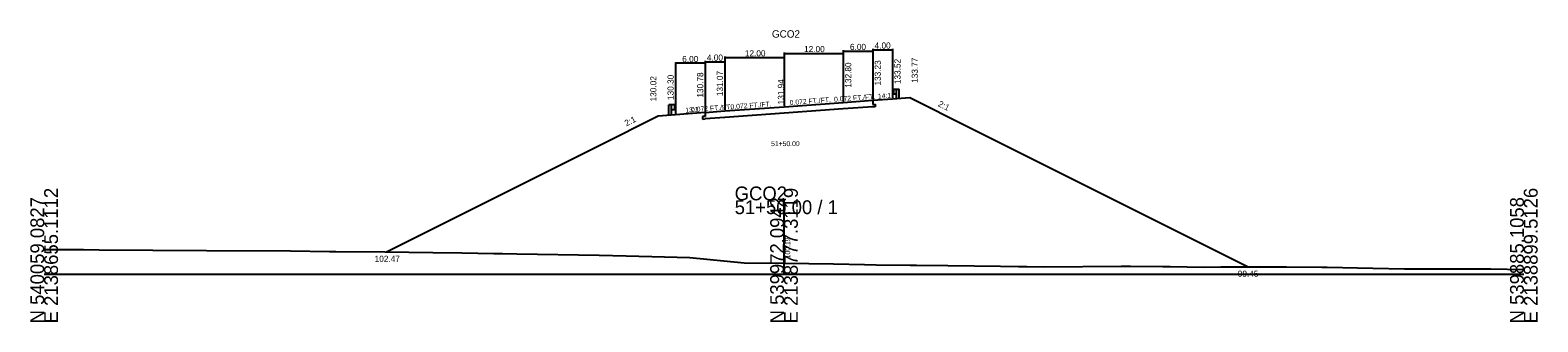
# Model space of a CAD drawing. Extents: x -14327 to 8886, y -10 to 39048.
# Drawn here: x 1997.2 to 2302.8, y 2990.3 to 3049.5 of the extents above; entities that cross this region are included whole.
import ezdxf

# ---------------------------------------------------------------- set-up
doc = ezdxf.new("R2010")
doc.units = 0
for name, color, linetype in [('Level 1', 7, 'Continuous'), ('Level 5', 7, 'Continuous'), ('Level 53', 7, 'Continuous'), ('Level 54', 7, 'Continuous'), ('Level 55', 7, 'Continuous'), ('Level 7', 7, 'Continuous'), ('RD_GPK_XS_Cell', 7, 'Continuous'), ('RD_XS_ExGround', 7, 'Continuous'), ('RD_XS_Pave', 7, 'Continuous'), ('RD_XS_TX_Baseline', 7, 'Continuous'), ('RD_XS_TX_Elev_EX', 7, 'Continuous'), ('RD_XS_TX_Elev_PR', 7, 'Continuous'), ('RD_XS_TX_Station', 7, 'Continuous')]:
    doc.layers.add(name, color=color, linetype=linetype)

msp = doc.modelspace()

# ---------------------------------------------------------------- linework, layer by layer
at = {"layer": 'Level 1'}
for p, q in [((2172.02, 3037.34), (2172.14, 3037.43)), ((2172.02, 3037.24), (2172.14, 3037.14)), ((2172.02, 3036.81), (2172.14, 3036.9)), ((2172.02, 3036.71), (2172.14, 3036.62)), ((2172.15, 3037.43), (2172.23, 3037.45)), ((2172.15, 3036.61), (2172.23, 3036.6)), ((2172.16, 3037.1), (2172.16, 3036.95)), ((2172.23, 3037.51), (2172.23, 3036.54)), ((2172.23, 3037.51), (2172.78, 3037.51)), ((2172.23, 3036.54), (2172.78, 3036.54)), ((2172.78, 3035.52), (2172.78, 3037.51)), ((2172.78, 3037.51), (2173.34, 3037.51)), ((2173.34, 3035.52), (2173.34, 3037.51)), ((2126.66, 3032.3), (2126.66, 3034.29)), ((2127.22, 3034.29), (2126.66, 3034.29)), ((2127.22, 3032.3), (2127.22, 3034.29)), ((2127.77, 3034.29), (2127.22, 3034.29)), ((2127.77, 3033.32), (2127.22, 3033.32)), ((2127.77, 3034.29), (2127.77, 3033.32)), ((2127.85, 3034.22), (2127.77, 3034.23)), ((2127.85, 3033.39), (2127.77, 3033.38)), ((2127.84, 3033.88), (2127.84, 3033.73)), ((2127.98, 3034.12), (2127.86, 3034.21)), ((2127.98, 3034.02), (2127.86, 3033.93)), ((2127.98, 3033.59), (2127.86, 3033.68)), ((2127.98, 3033.49), (2127.86, 3033.4))]:
    msp.add_line(p, q, dxfattribs=at)
for centre, radius, start, end in [((2172.07, 3037.29), 0.0651, 129.0336, 230.9663), ((2172.07, 3036.76), 0.0651, 129.0336, 230.9663), ((2172.09, 3036.95), 0.0651, 302.9895, 0), ((2172.15, 3037.41), 0.026, 90, 129.0505), ((2172.09, 3037.1), 0.0651, 0, 45), ((2172.15, 3036.64), 0.026, 230.9496, 270), ((2127.91, 3033.88), 0.0651, 135, 180), ((2127.91, 3033.73), 0.0651, 180, 237.0105), ((2127.85, 3034.19), 0.026, 50.9495, 90), ((2127.85, 3033.42), 0.026, 270, 309.0504), ((2127.93, 3034.07), 0.0651, 309.0337, 50.9664), ((2127.93, 3033.54), 0.0651, 309.0337, 50.9664)]:
    msp.add_arc(centre, radius, start, end, dxfattribs=at)
at = {"layer": 'Level 5'}
for p, q in [((2134, 3032.78), (2134, 3031.95)), ((2150, 3032.6), (2138, 3031.74)), ((2162, 3033.47), (2150, 3032.6)), ((2168, 3033.9), (2162, 3033.47)), ((2168, 3035.23), (2168, 3034.4)), ((2168, 3034.4), (2168.5, 3034.44)), ((2168.5, 3033.94), (2168, 3033.9)), ((2168.5, 3034.44), (2168.5, 3033.94)), ((2134, 3031.95), (2133.5, 3031.92)), ((2133.5, 3031.92), (2133.5, 3031.42)), ((2133.5, 3031.42), (2134, 3031.45)), ((2138, 3031.74), (2134, 3031.45))]:
    msp.add_line(p, q, dxfattribs=at)
at = {"layer": 'Level 54'}
for p, q in [((2150, 3044.95), (2150, 3034.14)), ((2150, 3044.75), (2162, 3044.75)), ((2162, 3045.38), (2162, 3035)), ((2162, 3045.18), (2168, 3045.18)), ((2162, 3044.95), (2162, 3035)), ((2168, 3045.67), (2168, 3035.43)), ((2168, 3045.47), (2172, 3045.47)), ((2168, 3045.38), (2168, 3035.43)), ((2172, 3045.67), (2172, 3035.72)), ((2128, 3042.93), (2128, 3032.5)), ((2134, 3042.73), (2128, 3042.73)), ((2134, 3043.22), (2134, 3032.98)), ((2134, 3043.02), (2138, 3043.02)), ((2134, 3042.93), (2134, 3032.98)), ((2138, 3044.09), (2138, 3033.27)), ((2138, 3043.89), (2150, 3043.89)), ((2138, 3043.22), (2138, 3033.27)), ((2150, 3044.09), (2150, 3034.14))]:
    msp.add_line(p, q, dxfattribs=at)
at = {"layer": 'Level 7'}
for p, q in [((2168, 3035.23), (2172, 3035.52)), ((2172, 3035.52), (2175.5, 3035.77)), ((2175.5, 3035.77), (2187.5, 3029.77)), ((2134, 3032.78), (2128, 3032.3)), ((2124.5, 3032.02), (2112.5, 3026.02)), ((2128, 3032.3), (2124.5, 3032.02)), ((2187.5, 3029.77), (2244.14, 3001.45)), ((2112.5, 3026.02), (2069.39, 3004.47))]:
    msp.add_line(p, q, dxfattribs=at)
at = {"layer": 'RD_GPK_XS_Cell'}
for p, q in [((2150, 3000), (2150, 3014.95)), ((2000, 3000), (2150, 3000)), ((2150, 3000), (2300, 3000))]:
    msp.add_line(p, q, dxfattribs=at)
at = {"layer": 'RD_XS_ExGround'}
for p, q in [((2000, 3004.95), (2005.15, 3004.98)), ((2005.15, 3004.98), (2008, 3004.96)), ((2008, 3004.96), (2011.12, 3004.94)), ((2011.12, 3004.94), (2032.9, 3004.8)), ((2032.9, 3004.8), (2049.93, 3004.68)), ((2049.93, 3004.68), (2057.82, 3004.59)), ((2057.82, 3004.59), (2059.13, 3004.56)), ((2059.13, 3004.56), (2069.06, 3004.48)), ((2069.06, 3004.48), (2078.8, 3004.37)), ((2078.8, 3004.37), (2084.71, 3004.3)), ((2084.71, 3004.3), (2091.16, 3004.18)), ((2091.16, 3004.18), (2092.95, 3004.17)), ((2092.95, 3004.17), (2095.83, 3004.12)), ((2095.83, 3004.12), (2112.52, 3003.86)), ((2112.52, 3003.86), (2118.02, 3003.71)), ((2118.02, 3003.71), (2125.75, 3003.51)), ((2125.75, 3003.51), (2130.89, 3003.37)), ((2130.89, 3003.37), (2141.91, 3002.3)), ((2141.91, 3002.3), (2150, 3002.19)), ((2150, 3002.19), (2160.06, 3002.05)), ((2160.06, 3002.05), (2166.33, 3001.92)), ((2166.33, 3001.92), (2168.66, 3001.85)), ((2168.66, 3001.85), (2175.56, 3001.8)), ((2175.56, 3001.8), (2176.84, 3001.77)), ((2176.84, 3001.77), (2183.22, 3001.72)), ((2183.22, 3001.72), (2193.89, 3001.57)), ((2193.89, 3001.57), (2197.54, 3001.53)), ((2197.54, 3001.53), (2199.24, 3001.5)), ((2199.24, 3001.5), (2202.75, 3001.46)), ((2202.75, 3001.46), (2218.34, 3001.61)), ((2218.34, 3001.61), (2220.22, 3001.61)), ((2220.22, 3001.61), (2226.78, 3001.55)), ((2226.78, 3001.55), (2228.3, 3001.52)), ((2228.3, 3001.52), (2235.16, 3001.42)), ((2235.16, 3001.42), (2238.59, 3001.43)), ((2238.59, 3001.43), (2243.98, 3001.45)), ((2243.98, 3001.45), (2248.82, 3001.46)), ((2248.82, 3001.46), (2251.86, 3001.44)), ((2251.86, 3001.44), (2259.06, 3001.39)), ((2259.06, 3001.39), (2260.13, 3001.39)), ((2260.13, 3001.39), (2269.38, 3001.22)), ((2269.38, 3001.22), (2275.82, 3001.05)), ((2275.82, 3001.05), (2279.55, 3001.06)), ((2279.55, 3001.06), (2285.16, 3001.04)), ((2285.16, 3001.04), (2289.72, 3001.08)), ((2289.72, 3001.08), (2293.32, 3001.06)), ((2293.32, 3001.06), (2300, 3000.9))]:
    msp.add_line(p, q, dxfattribs=at)
at = {"layer": 'RD_XS_Pave'}
for p, q in [((2134, 3032.78), (2138, 3033.07)), ((2138, 3033.07), (2150, 3033.94)), ((2150, 3033.94), (2162, 3034.8)), ((2162, 3034.8), (2168, 3035.23))]:
    msp.add_line(p, q, dxfattribs=at)

# ---------------------------------------------------------------- texts
at = {"layer": 'Level 53'}
for s, rotation, p in [('132.80', 90, (2163.63, 3037.8)), ('133.23', 90, (2169.63, 3038.23)), ('133.52', 90, (2173.63, 3038.52)), ('133.77', 90, (2177.13, 3038.77)), ('130.02', 90, (2124.13, 3035.02)), ('130.30', 90, (2127.63, 3035.3)), ('130.78', 90, (2133.63, 3035.78)), ('131.07', 90, (2137.63, 3036.07)), ('2:1', 333.4349, (2181.11, 3034.09)), ('2:1', 26.5651, (2118.05, 3029.92))]:
    msp.add_text(s, height=1.25, rotation=rotation, dxfattribs=at).set_placement(p)
for s, p in [('102.47', (2067.01, 3002.47)), ('99.45', (2242.01, 2999.45))]:
    msp.add_text(s, height=1.25, dxfattribs=at).set_placement(p)
at = {"layer": 'Level 54'}
for s, p in [('12.00', (2142.07, 3044.14)), ('12.00', (2154.07, 3045)), ('6.00', (2163.37, 3045.43)), ('4.00', (2168.37, 3045.72)), ('6.00', (2129.37, 3042.98)), ('4.00', (2134.37, 3043.27))]:
    msp.add_text(s, height=1.25, dxfattribs=at).set_placement(p)
at = {"layer": 'Level 55'}
for s, rotation, p in [('0.072 FT./FT.', 4.1182, (2151.18, 3034.27)), ('0.072 FT./FT.', 4.1182, (2160.18, 3034.92)), ('14:1', 4.1182, (2169.08, 3035.56)), ('13:1', 4.5739, (2130.03, 3032.72)), ('0.072 FT./FT.', 4.1182, (2131.18, 3032.83)), ('0.072 FT./FT.', 4.1182, (2139.18, 3033.41))]:
    msp.add_text(s, height=1, rotation=rotation, dxfattribs=at).set_placement(p)
at = {"layer": 'RD_GPK_XS_Cell'}
for s, p in [('E 2138655.1112', (2002.8, 2990)), ('E 2138777.3119', (2152.8, 2990)), ('E 2138899.5126', (2302.8, 2990)), ('N 540059.0827', (2000, 2990)), ('N 539972.0942', (2150, 2990)), ('N 539885.1058', (2300, 2990))]:
    msp.add_text(s, height=2.8, rotation=90, dxfattribs=at).set_placement(p)
for s, p in [('GCO2', (2140, 3014.95)), ('51+50.00 / 1', (2140, 3012.15))]:
    msp.add_text(s, height=2.8, dxfattribs=at).set_placement(p)
at = {"layer": 'RD_XS_TX_Baseline'}
msp.add_text('GCO2', height=1.5, dxfattribs=at).set_placement((2147.55, 3047.94))
at = {"layer": 'RD_XS_TX_Elev_EX'}
msp.add_text('100.19', height=1, rotation=90, dxfattribs=at).set_placement((2151.25, 3003.19))
at = {"layer": 'RD_XS_TX_Elev_PR'}
msp.add_text(' 131.94', height=1.25, rotation=90, dxfattribs=at).set_placement((2150, 3033.94))
at = {"layer": 'RD_XS_TX_Station'}
msp.add_text('51+50.00', height=1, dxfattribs=at).set_placement((2147.38, 3025.94))

doc.saveas('drawing.dxf')
